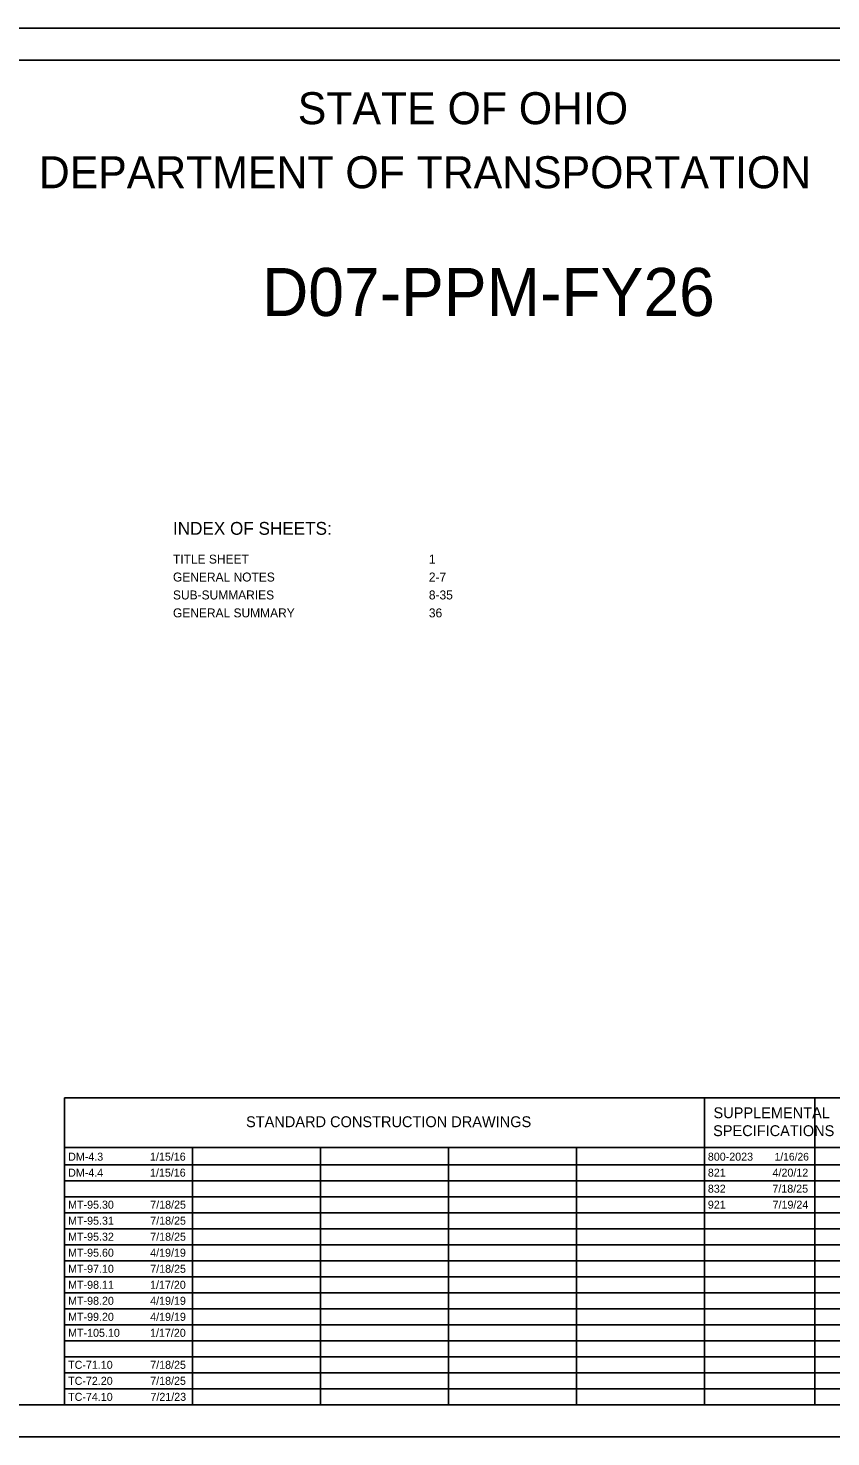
# Model space of a CAD drawing. Extents: x 0 to 34, y 0 to 22.
# Drawn here: x 9.58 to 22.13, y 0 to 22 of the extents above; entities that cross this region are included whole.
import ezdxf

# ---------------------------------------------------------------- set-up
doc = ezdxf.new("R2010")
doc.units = 0
for name, color, linetype in [('SH_Border', 7, 'Continuous'), ('SH_Cut_Line', 7, 'Continuous'), ('SH_Data', 7, 'Continuous'), ('SH_Text', 7, 'Continuous')]:
    doc.layers.add(name, color=color, linetype=linetype)

msp = doc.modelspace()

# ---------------------------------------------------------------- linework, layer by layer
at = {"layer": 'SH_Border'}
msp.add_lwpolyline([(1.5, 21.5), (33.5, 21.5), (33.5, 0.5), (1.5, 0.5)], close=True, dxfattribs=at)
at = {"layer": 'SH_Cut_Line'}
msp.add_lwpolyline([(0, 0), (34, 0), (34, 22), (0, 22)], close=True, dxfattribs=at)
at = {"layer": 'SH_Data'}
for p, q in [((10.15, 5.292), (23.6, 5.292)), ((10.15, 0.5), (10.15, 5.292)), ((20.15, 0.5), (20.15, 5.292)), ((21.875, 0.5), (21.875, 5.292)), ((10.15, 4.521), (23.6, 4.521)), ((12.15, 0.5), (12.15, 4.521)), ((14.15, 0.5), (14.15, 4.521)), ((16.15, 0.5), (16.15, 4.521)), ((18.15, 0.5), (18.15, 4.521)), ((10.15, 4.25), (23.6, 4.25)), ((10.15, 4), (23.6, 4)), ((10.15, 3.75), (23.6, 3.75)), ((10.15, 3.5), (23.6, 3.5)), ((10.15, 3.25), (23.6, 3.25)), ((10.15, 3), (23.6, 3)), ((10.15, 2.75), (23.6, 2.75)), ((10.15, 2.5), (23.6, 2.5)), ((10.15, 2.25), (23.6, 2.25)), ((10.15, 2), (23.6, 2)), ((10.15, 1.75), (23.6, 1.75)), ((10.15, 1.5), (23.6, 1.5)), ((10.15, 1.25), (23.6, 1.25)), ((10.15, 1), (23.6, 1)), ((10.15, 0.75), (23.6, 0.75))]:
    msp.add_line(p, q, dxfattribs=at)

# ---------------------------------------------------------------- texts
at = {"layer": 'SH_Text'}
for s, height, p in [('STATE OF OHIO', 0.5, (13.795, 20.5)), ('DEPARTMENT OF TRANSPORTATION', 0.5, (9.747, 19.5)), ('D07-PPM-FY26', 0.75, (13.235, 17.505)), ('INDEX OF SHEETS:', 0.2, (11.844, 14.088)), ('TITLE SHEET                         ', 0.14, (11.844, 13.638)), ('1      ', 0.14, (15.844, 13.638)), ('GENERAL NOTES                       ', 0.14, (11.844, 13.358)), ('2-7    ', 0.14, (15.844, 13.358)), ('SUB-SUMMARIES                       ', 0.14, (11.844, 13.078)), ('8-35   ', 0.14, (15.844, 13.078)), ('GENERAL SUMMARY                     ', 0.14, (11.844, 12.798)), ('36     ', 0.14, (15.844, 12.798)), ('SUPPLEMENTAL', 0.17, (20.293, 4.976)), ('STANDARD CONSTRUCTION DRAWINGS', 0.17, (12.986, 4.836)), ('SPECIFICATIONS', 0.17, (20.287, 4.696)), ('DM-4.3', 0.125, (10.205, 4.313)), ('1/15/16', 0.125, (11.485, 4.313)), ('800-2023', 0.125, (20.205, 4.313)), ('1/16/26', 0.12, (21.249, 4.315)), ('DM-4.4', 0.125, (10.205, 4.063)), ('1/15/16', 0.125, (11.485, 4.063)), ('821', 0.125, (20.205, 4.063)), ('4/20/12', 0.125, (21.216, 4.063)), ('832', 0.125, (20.205, 3.813)), ('7/18/25', 0.125, (21.214, 3.813)), ('MT-95.30', 0.125, (10.205, 3.563)), ('7/18/25', 0.125, (11.489, 3.563)), ('921', 0.125, (20.205, 3.563)), ('7/19/24', 0.125, (21.217, 3.563)), ('MT-95.31', 0.125, (10.205, 3.313)), ('7/18/25', 0.125, (11.489, 3.313)), ('MT-95.32', 0.125, (10.205, 3.063)), ('7/18/25', 0.125, (11.489, 3.063)), ('MT-95.60', 0.125, (10.205, 2.813)), ('4/19/19', 0.125, (11.488, 2.813)), ('MT-97.10', 0.125, (10.205, 2.562)), ('7/18/25', 0.125, (11.489, 2.562)), ('MT-98.11', 0.125, (10.205, 2.312)), ('1/17/20', 0.125, (11.486, 2.312)), ('MT-98.20', 0.125, (10.205, 2.062)), ('4/19/19', 0.125, (11.488, 2.062)), ('MT-99.20', 0.125, (10.205, 1.812)), ('4/19/19', 0.125, (11.488, 1.812)), ('MT-105.10', 0.125, (10.205, 1.562)), ('1/17/20', 0.125, (11.486, 1.562)), ('TC-71.10', 0.125, (10.205, 1.062)), ('7/18/25', 0.125, (11.489, 1.062)), ('TC-72.20', 0.125, (10.205, 0.812)), ('7/18/25', 0.125, (11.489, 0.812)), ('TC-74.10', 0.125, (10.205, 0.562)), ('7/21/23', 0.125, (11.492, 0.562))]:
    msp.add_text(s, height=height, dxfattribs=at).set_placement(p)

doc.saveas('drawing.dxf')
